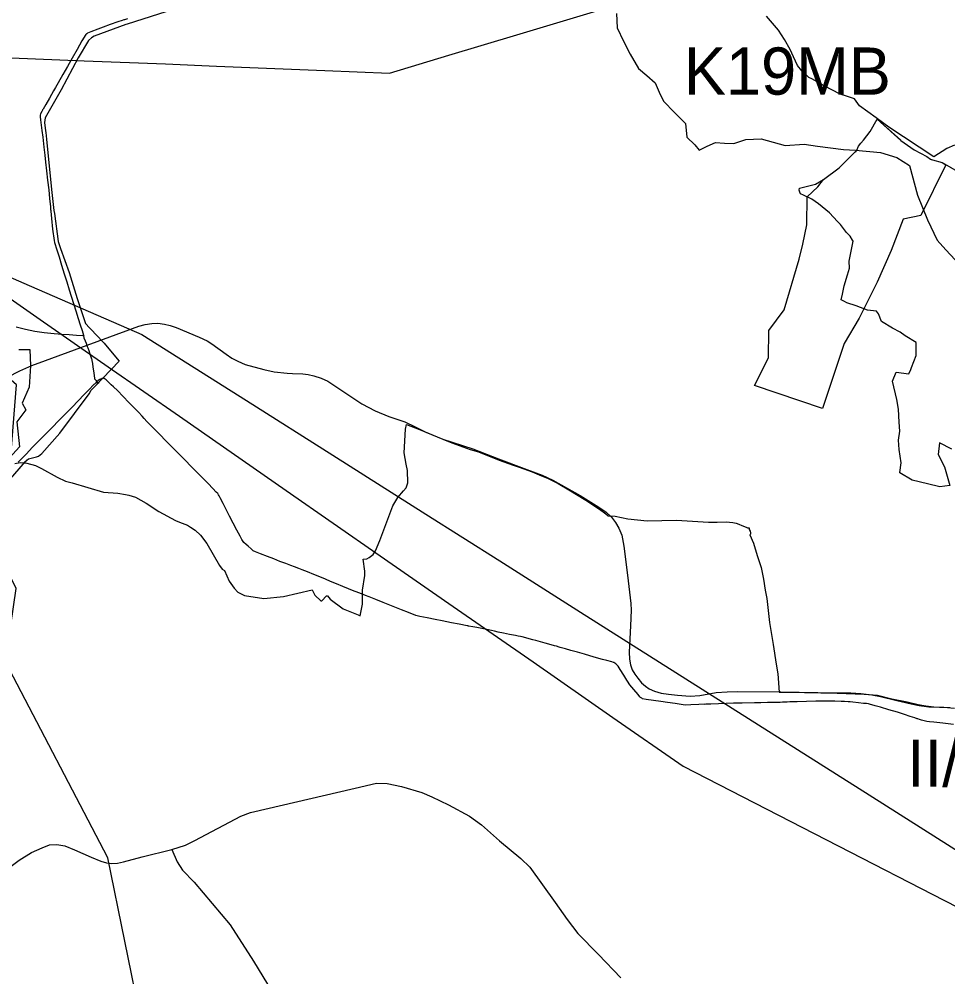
# Model space of a CAD drawing. Extents: x -789162 to -606354, y -1062736 to -945481.
# Drawn here: x -691900 to -688950, y -984886 to -981843 of the extents above; entities that cross this region are included whole.
import ezdxf

# ---------------------------------------------------------------- set-up
doc = ezdxf.new("R2010")
doc.units = 0
for name, color, linetype in [('_Hranice řešeného území', 7, 'Continuous'), ('_SIRSI VZTAHY_CYKLOTRASY MISTNI S', 7, 'Continuous'), ('_SIRSI VZTAHY_ELEKTRICKE VEDENI VN 110 kV S', 7, 'Continuous'), ('_SIRSI VZTAHY_ELEKTRICKE VEDENI VN 220 kV S', 7, 'Continuous'), ('_SIRSI VZTAHY_ELEKTRICKE VEDENI VN 400 kV N', 7, 'Continuous'), ('_SIRSI VZTAHY_OP vodnich zdroju II stupne', 7, 'Continuous'), ('_SIRSI VZTAHY_PRIRODNIHO PARKU', 7, 'Continuous'), ('_SIRSI VZTAHY_SILNICE I a II TRIDY_STAV POPIS', 7, 'Continuous'), ('_SIRSI VZTAHY_SILNICE II TRIDY_STAV', 7, 'Continuous'), ('_SIRSI VZTAHY_SILNICE III TRIDY_STAV', 7, 'Continuous'), ('_SIRSI VZTAHY_USES_NRBK_S', 7, 'Continuous'), ('_SIRSI VZTAHY_USES_popis S', 7, 'Continuous'), ('_SIRSI VZTAHY_VTL PLYNOVOD', 7, 'Continuous')]:
    doc.layers.add(name, color=color, linetype=linetype)

msp = doc.modelspace()

# ---------------------------------------------------------------- linework, layer by layer
at = {"layer": '_Hranice řešeného území'}
msp.add_lwpolyline([(-688937.5, -983209.5), (-688976.5, -983189.5), (-688980.4, -983226.2), (-688960.7, -983265.2), (-688943, -983324.2), (-688975.5, -983329.2), (-689014.8, -983319.4), (-689062.6, -983307.5), (-689102.1, -983284.1), (-689102.1, -983282.8), (-689098.1, -983252.5), (-689104.6, -983209.9), (-689106.2, -983180.5), (-689102, -983151.4), (-689104.9, -983123.1), (-689106.4, -983082.5), (-689111.9, -983051.7), (-689125.4, -982993), (-689114.2, -982964.6), (-689073.8, -982970.1), (-689067.8, -982955.8), (-689065.2, -982949.4), (-689050.4, -982911.4), (-689050.4, -982869.9), (-689085.4, -982848.5), (-689101.7, -982837.1), (-689125.1, -982824.5), (-689160.9, -982803.5), (-689170.4, -982778.9), (-689175.9, -982770.4), (-689204.5, -982767.9), (-689241.1, -982753.7), (-689270.4, -982744.2), (-689277.9, -982740.2), (-689288.9, -982734.3), (-689284.7, -982716.5), (-689279.2, -982689.7), (-689268.8, -982654.6), (-689262, -982634.3), (-689263.7, -982611.3), (-689250.2, -982548.4), (-689252.2, -982545.1), (-689259.9, -982532.3), (-689271.6, -982520.7), (-689290.8, -982494.8), (-689300, -982485.2), (-689325.7, -982458.1), (-689360.7, -982429.6), (-689382, -982414.8), (-689408.2, -982402.2), (-689418.2, -982397.4), (-689419.7, -982392.6), (-689421.6, -982386.2), (-689420.5, -982379.6), (-689370.2, -982366.5), (-689345, -982352.3), (-689295.3, -982314.7), (-689245.4, -982264.9), (-689241.5, -982262.7), (-689241.1, -982261.8), (-689239.3, -982258.4), (-689233.3, -982246.7), (-689225.8, -982237.1), (-689218.2, -982227.2), (-689196.8, -982199.5), (-689174.1, -982159.9), (-689100.7, -982225.8), (-689098.6, -982227.7), (-689057, -982258.2), (-689016.8, -982279), (-689004.6, -982287.7), (-689002.9, -982288.3), (-688999, -982289.8), (-688998.5, -982289.9), (-688968.3, -982298.3), (-688912.9, -982329.6)], dxfattribs=at)
at = {"layer": '_SIRSI VZTAHY_CYKLOTRASY MISTNI S'}
msp.add_lwpolyline([(-689852, -987258.3), (-689766.5, -986885.3), (-690057.1, -986573.9), (-690111.9, -986204.3), (-690853.9, -985215.4), (-690925.8, -985352.2), (-691110.4, -985314.6), (-691226.7, -985116.1), (-691510.5, -985037.4), (-691618, -984507.5), (-691942.9, -983884.7), (-691908.7, -983652), (-692079.7, -983309.8), (-691927.5, -983245.4), (-691908.3, -983004.9), (-692003.9, -982922.5), (-691988, -982473.4), (-692137, -982173.5), (-692561.9, -982005.8)], dxfattribs=at)
at = {"layer": '_SIRSI VZTAHY_ELEKTRICKE VEDENI VN 110 kV S'}
msp.add_lwpolyline([(-691924.8, -981965.3), (-691693.6, -981974.7), (-691435.1, -981984.9), (-691272.7, -981991.5), (-690928.4, -982005.4), (-690722.8, -982013.8), (-690534.7, -981957.3), (-690318.8, -981892.1), (-689863.8, -981754.8)], dxfattribs=at)
at = {"layer": '_SIRSI VZTAHY_ELEKTRICKE VEDENI VN 220 kV S'}
msp.add_lwpolyline([(-692311.8, -982495.5), (-691885.3, -982681.2), (-691510, -982844.4), (-691177.9, -983054.7), (-690903.6, -983228.4), (-690607.7, -983415.8), (-690373, -983564.5), (-690116.6, -983726.9), (-689814.1, -983918.7), (-689551.5, -984084.9), (-689231.4, -984287.7), (-688907.4, -984492.9)], dxfattribs=at)
at = {"layer": '_SIRSI VZTAHY_ELEKTRICKE VEDENI VN 400 kV N'}
msp.add_lwpolyline([(-692003.5, -982678), (-691832.7, -982796.8), (-691616.6, -982947.2), (-691390.9, -983104.1), (-691051.8, -983340.1), (-690752.6, -983547.9), (-690535.2, -983699.1), (-690267.4, -983885.2), (-690013.4, -984061.9), (-689790.6, -984216.8), (-689563.6, -984333.3), (-689297.7, -984469.8), (-688960.1, -984643.2), (-688541.2, -984858.4)], dxfattribs=at)
at = {"layer": '_SIRSI VZTAHY_OP vodnich zdroju II stupne'}
msp.add_lwpolyline([(-689564.3, -983006.3), (-689519.9, -982918.4), (-689518.8, -982831.8), (-689470.2, -982766.4), (-689422.4, -982605.8), (-689410, -982557.8), (-689397.4, -982496.3), (-689396.7, -982407.7), (-689363.2, -982375), (-689345, -982352.3), (-689295.3, -982314.7), (-689245.4, -982264.9), (-689239.3, -982258.4), (-689233.3, -982246.7), (-689225.8, -982237.1), (-689218.2, -982227.2), (-689196.8, -982199.5), (-689174.1, -982159.9), (-689098.6, -982227.7), (-689057, -982258.2), (-689016.8, -982279), (-689004.6, -982287.7), (-688998.5, -982289.9), (-688968.3, -982298.3), (-688956, -982305.3), (-689035.3, -982466.5), (-689092.2, -982477.7), (-689129.4, -982577.4), (-689174.1, -982678.8), (-689231.4, -982792.8), (-689279.5, -982873.5), (-689348.3, -983080.2)], close=True, dxfattribs=at)
at = {"layer": '_SIRSI VZTAHY_PRIRODNIHO PARKU'}
for points in [[(-688928.9, -982242.9), (-688952.9, -982254.1), (-688994.1, -982280.6), (-689137.4, -982186.2), (-689177.5, -982156.2), (-689230.6, -982118.2), (-689246.7, -982095.9), (-689268, -982088.8), (-689292, -982080.7), (-689343, -982054.6), (-689382, -982032.5), (-689391, -982027.6), (-689414, -982006.9), (-689427, -981989.6), (-689440, -981962), (-689451, -981939.4), (-689469, -981907.4), (-689488, -981877.8), (-689526, -981833.5)], [(-691901, -982892.7), (-691866, -982892.8), (-691864, -982943.8), (-691867.4, -983012.4), (-691889.9, -983063.4), (-691878.1, -983084.5), (-691906.6, -983122.1), (-691899.1, -983201.6), (-691930.6, -983236.2)], [(-691913.1, -983254.4), (-691897, -983251.1), (-691875, -983253.9), (-691848, -983261.4), (-691829, -983270.4), (-691779, -983298.1), (-691752, -983310.7), (-691731, -983316.4), (-691631.6, -983346.1), (-691586.1, -983349.1), (-691562.3, -983352.7), (-691550.8, -983355.4), (-691530.4, -983361.9), (-691496.6, -983381.2), (-691456.3, -983407.3), (-691403, -983435.8), (-691390, -983440.6), (-691365, -983450.5), (-691355, -983456.9), (-691341, -983466.8), (-691324, -983482.6), (-691304, -983509.3), (-691263, -983579.3), (-691255, -983590.9), (-691247, -983594.3), (-691233, -983629.1), (-691217, -983651.1), (-691205, -983663.4), (-691184, -983673.8), (-691123, -983684), (-691060, -983677.5), (-690969, -983656.4), (-690960, -983672.7), (-690941, -983691.4), (-690938, -983691.4), (-690923, -983674.9), (-690920, -983674.9), (-690912, -983685.6), (-690871, -983716.9), (-690823, -983735.6), (-690817, -983739.1), (-690809, -983701.3), (-690809, -983657.6), (-690802, -983610.4), (-690802, -983596.5), (-690807, -983558.8), (-690795, -983557.3), (-690788, -983553.7), (-690775, -983543.6), (-690768, -983532.1), (-690754, -983499.4), (-690713, -983388.9), (-690697, -983362.8), (-690679, -983341.5), (-690670, -983331.5), (-690665, -983315.9), (-690666, -983277.2), (-690670, -983256.7), (-690677, -983221.1), (-690672, -983145.1), (-690668.8, -983130.4), (-690628, -983146.8), (-690541, -983182.8), (-690525, -983189.4), (-690467, -983209.7), (-690441, -983218), (-690375, -983244.3), (-690331, -983259.7), (-690311, -983266.5), (-690270, -983280.8), (-690248, -983290.4), (-690230, -983297.9), (-690219, -983302.5), (-690188, -983318.6), (-690154, -983337.9), (-690100, -983371.7), (-690056, -983400.1), (-690036, -983414.7), (-690028.6, -983421.4), (-690007, -983422.3), (-689966, -983430.9), (-689905, -983436.4), (-689812, -983434.8), (-689710, -983440.6), (-689683, -983440.6), (-689654, -983440.2), (-689633, -983442.4), (-689622, -983444.7), (-689614, -983447.9), (-689604, -983451.3), (-689590, -983457.5), (-689586, -983459.2), (-689581, -983459.3), (-689581, -983464.4), (-689578, -983469.4), (-689577, -983475.3), (-689577, -983479.7), (-689579, -983481.4), (-689567, -983507.4), (-689555, -983546.9), (-689543, -983585.2), (-689535, -983622.7), (-689530, -983656.7), (-689525, -983683.9), (-689516, -983760.5), (-689505, -983830.3), (-689494.8, -983891.9), (-689489.8, -983923.2), (-689485.8, -983981.1), (-689456.8, -983981.4), (-689301.4, -983984.1), (-689216.1, -983988.1), (-689173, -983990.7), (-689127.9, -984002.2), (-689078.8, -984012.5), (-689043.7, -984020.8), (-689019.6, -984024.3), (-688994.6, -984027.8), (-688962.5, -984029.1), (-688928.4, -984031.9)]]:
    msp.add_lwpolyline(points, dxfattribs=at)
at = {"layer": '_SIRSI VZTAHY_SILNICE II TRIDY_STAV'}
msp.add_lwpolyline([(-691977, -983000.5), (-691897.6, -982959.8), (-691859, -982943.1), (-691815.6, -982927), (-691519.2, -982818.2), (-691499.4, -982813.2), (-691478.2, -982809.7), (-691458.9, -982809.2), (-691438.3, -982812.1), (-691420, -982816.1), (-691400.7, -982822.7), (-691328.2, -982852.9), (-691302.8, -982864.8), (-691287.9, -982874.5), (-691241.7, -982907.7), (-691224, -982919.5), (-691204.9, -982929.9), (-691182.2, -982939.9), (-691122.6, -982956.4), (-691089.6, -982963.5), (-691048.8, -982968), (-691031.9, -982968.5), (-690998.5, -982969.3), (-690981.6, -982971.4), (-690963.4, -982975.6), (-690940.1, -982983.6), (-690918.9, -982993.4), (-690810.7, -983064.7), (-690769.2, -983087), (-690725, -983105.8), (-690674.7, -983122.3), (-690641.4, -983138.1), (-690608.1, -983154.8), (-690553.4, -983177.5), (-690458.8, -983207.8), (-690377.1, -983240.2), (-690295.6, -983270.9), (-690237.9, -983291.4), (-690204.9, -983307.2), (-690118.2, -983356.8), (-690058.5, -983393.9), (-690034.9, -983409.7), (-690018.3, -983425.4), (-690005.1, -983442.6), (-689995.1, -983459.8), (-689985.3, -983482.8), (-689978.9, -983517.2), (-689967, -983609.8), (-689956.4, -983699.6), (-689955.6, -983721.2), (-689957.4, -983770.4), (-689962.5, -983854.3), (-689961.2, -983876.8), (-689957.7, -983894), (-689952.2, -983910.1), (-689944.2, -983924.7), (-689935, -983937.1), (-689922.8, -983951.8), (-689910.1, -983962), (-689898.2, -983970.7), (-689882.1, -983978.1), (-689860.4, -983984.5), (-689837.6, -983987.9), (-689808, -983991.4), (-689767.8, -983993.8), (-689737.6, -983991.7), (-689686, -983982.9), (-689650.8, -983980), (-689616.4, -983979.2), (-689479.9, -983980.8), (-689305, -983983.2), (-689258.2, -983984), (-689225.9, -983985.8), (-689191.2, -983990.3), (-689163.7, -983995.1), (-689111.8, -984007.4), (-689066.4, -984018.4), (-689040.7, -984023.4), (-689010.5, -984027.6), (-688943.1, -984030)], dxfattribs=at)
at = {"layer": '_SIRSI VZTAHY_SILNICE III TRIDY_STAV'}
for points in [[(-691414.8, -984481.5), (-691371, -984467.8), (-691341.2, -984452.5), (-691195.5, -984375.7), (-691164.7, -984363.5), (-690832.9, -984286.8), (-690764.5, -984270.9), (-690730.3, -984271.5), (-690685.2, -984281.7), (-690621.1, -984300.1), (-690588.7, -984314.1), (-690536.3, -984339.8), (-690468.8, -984375), (-690430.6, -984403.3), (-690374.1, -984453.8), (-690306.4, -984510.5), (-690277.9, -984537.7), (-690197.2, -984649.7), (-690159.1, -984704), (-690124.9, -984748.4), (-690059.8, -984814.8), (-689988.5, -984889.4)], [(-692089.7, -984657.4), (-691899.3, -984515.1), (-691860.1, -984490.6), (-691826.2, -984475.6), (-691802.8, -984466.5), (-691779.6, -984465.4), (-691754.7, -984469.6), (-691723.9, -984482.3), (-691671.4, -984505.9), (-691640.3, -984518.2), (-691621.9, -984524), (-691605, -984525.9), (-691587.6, -984525.2), (-691568.2, -984521.1), (-691509.3, -984504.7), (-691414.8, -984481.5)], [(-691414.8, -984481.5), (-691398.3, -984521), (-691381, -984546.8), (-691344.3, -984585.5), (-691229.3, -984720.4), (-691155.8, -984836.1), (-691096, -984933.5)]]:
    msp.add_lwpolyline(points, dxfattribs=at)
at = {"layer": '_SIRSI VZTAHY_USES_NRBK_S'}
msp.add_lwpolyline([(-690002.5, -981825.1), (-690000.4, -981870.5), (-689979.8, -981912.2), (-689959.2, -981953.9), (-689932.7, -981999.4), (-689906.1, -982022.1), (-689879.6, -982044.9), (-689866.3, -982074.2), (-689853.1, -982103.6), (-689818, -982138.7), (-689783, -982173.7), (-689779.2, -982217.3), (-689753.1, -982241.5), (-689739.4, -982259), (-689713.8, -982246.7), (-689688.2, -982234.3), (-689658.9, -982236.2), (-689629.5, -982238.1), (-689591.6, -982224.9), (-689567, -982223.9), (-689542.3, -982223), (-689504.4, -982233.4), (-689466.5, -982243.8), (-689405.9, -982240), (-689364.2, -982245.7), (-689322.5, -982251.4), (-689280.8, -982257.1), (-689242.9, -982259), (-689163.3, -982266.6), (-689112, -982282.6), (-689071.9, -982307.8), (-689045.8, -982402), (-689014.8, -982480.7), (-688983.8, -982545.1), (-688956.4, -982576), (-688865.9, -982671.6)], dxfattribs=at)
at = {"layer": '_SIRSI VZTAHY_VTL PLYNOVOD'}
for points in [[(-691406.8, -981811), (-691556.5, -981858.5), (-691560.4, -981859.8), (-691661.1, -981896.5), (-691670.2, -981902.4), (-691679.2, -981910.5), (-691711.8, -981965.3), (-691766.2, -982067.6), (-691816.7, -982156.2), (-691818.6, -982163.9), (-691818.7, -982171.1), (-691815.8, -982197.6), (-691815.2, -982203.1), (-691812.9, -982224.2), (-691797.3, -982383.8), (-691789.4, -982450.8), (-691787.9, -982460.6), (-691775.7, -982549.4), (-691768.1, -982570.9), (-691740.9, -982647.7), (-691715, -982730.3), (-691689.2, -982810), (-691676, -982823.4), (-691672.9, -982826.5), (-691651.8, -982848.5), (-691634.5, -982867), (-691630, -982871.9), (-691625.4, -982877.4), (-691581.8, -982929.9), (-691633.5, -982983.3), (-691633.9, -982983.7)], [(-691555.6, -981841.7), (-691565.2, -981844.2), (-691566, -981844.5), (-691567.1, -981844.9), (-691567.1, -981844.9), (-691572.3, -981846.8), (-691572.3, -981846.8), (-691586.1, -981851.1), (-691610.8, -981859.8), (-691632.4, -981868.1), (-691650.3, -981874.6), (-691671.6, -981882.5), (-691682.9, -981887.3), (-691685, -981888.7), (-691685.9, -981889.3), (-691687.9, -981891.1), (-691700.1, -981911.3), (-691715.6, -981939.5), (-691731.2, -981966.7), (-691746.1, -981992.8), (-691761.1, -982018.8), (-691776.1, -982045.4), (-691784, -982059.3), (-691784.1, -982059.3), (-691790.2, -982070), (-691803.8, -982093.9), (-691815.1, -982113.7), (-691823.5, -982128.5), (-691825.1, -982131.2), (-691825.7, -982132.2), (-691825.7, -982132.3), (-691825.7, -982132.3), (-691827.6, -982135.9), (-691831.7, -982143.1), (-691833, -982147.4), (-691832.9, -982150.6), (-691832.6, -982152.9), (-691831.5, -982162.6), (-691829.3, -982179.1), (-691827.2, -982196.8), (-691824.9, -982217.6), (-691821.1, -982249.1), (-691817.9, -982274.9), (-691815.7, -982296.7), (-691812.7, -982325), (-691809.3, -982354.5), (-691805.9, -982384.8), (-691803.3, -982412.9), (-691800.6, -982439.3), (-691799.7, -982449.3), (-691799.7, -982449.6), (-691799.6, -982449.7), (-691799.6, -982450.5), (-691799.4, -982452.9), (-691797.4, -982476.5), (-691793.9, -982509.8), (-691788.6, -982546.3), (-691787, -982552.5), (-691786.4, -982555.4), (-691781.2, -982572), (-691773.1, -982598.4), (-691764.9, -982624.9), (-691756.8, -982651.5), (-691748.7, -982677), (-691740.7, -982702.9), (-691719.9, -982769.7), (-691712.7, -982794.2), (-691706.3, -982814.3), (-691699.6, -982832.2), (-691695, -982846.7), (-691694.4, -982848.7)], [(-691694.4, -982848.7), (-691694.8, -982848.8), (-691695.4, -982848.9), (-691695.8, -982848.9), (-691696.2, -982849), (-691697.4, -982848.8), (-691717.4, -982847.9), (-691740.5, -982846.1), (-691764.3, -982844.4), (-691788.6, -982842.6), (-691820, -982839.9), (-691849.6, -982835.6), (-691879.4, -982829), (-691909.2, -982821.6)], [(-691653.9, -982992.1), (-691657.8, -982987.9), (-691658.9, -982986.7), (-691659.5, -982986), (-691659.6, -982984.2), (-691660, -982975.3), (-691662.6, -982959.7), (-691664.5, -982948.4), (-691666.1, -982937.4), (-691667.6, -982927.3), (-691668, -982925.2), (-691668.4, -982922.8), (-691673.7, -982907.6), (-691677.5, -982897), (-691680.6, -982888.6), (-691682.2, -982884.4), (-691686.2, -982873.1), (-691688.7, -982866.2), (-691688.7, -982866), (-691693.2, -982855.9), (-691693.5, -982854.9), (-691693.6, -982854.5), (-691694.4, -982848.7)], [(-691903.1, -983250.3), (-691893.6, -983241), (-691877.3, -983224.6), (-691856.8, -983203.3), (-691836.1, -983181.8), (-691815.8, -983161.4), (-691795.1, -983140.4), (-691773.7, -983118.4), (-691751.3, -983095.5), (-691731.7, -983075.3), (-691712.5, -983055.3), (-691693, -983034.9), (-691677.8, -983019.3), (-691663.6, -983004.5), (-691661.4, -983002.8), (-691659.3, -983001.1), (-691658.6, -983000.4), (-691656.6, -982998.3), (-691654, -982995.7), (-691653.2, -982994.9), (-691653, -982994.7)], [(-691653.9, -982993.9), (-691654.2, -982993.5), (-691654.5, -982993), (-691654.2, -982992.4)], [(-691654.2, -982992.4), (-691653.9, -982992.1)], [(-691653.3, -982993.4), (-691653.7, -982993), (-691653.9, -982992.8), (-691654, -982992.6), (-691654.2, -982992.4)], [(-691652.6, -982992.7), (-691653, -982992.2), (-691653.3, -982991.9), (-691653.9, -982992.1)], [(-691653.9, -982993.9), (-691653.7, -982993.7), (-691653.5, -982993.5), (-691653.3, -982993.4)], [(-691653, -982994.7), (-691653.5, -982994.3), (-691653.9, -982993.9)], [(-691653.3, -982993.4), (-691653.1, -982993.2), (-691652.8, -982992.9), (-691652.6, -982992.7)], [(-691653, -982994.7), (-691652.3, -982994.1), (-691651.7, -982993.5)], [(-691652.6, -982992.7), (-691652.1, -982993.2), (-691651.7, -982993.5)], [(-691648.9, -982999.4), (-691650.2, -982998), (-691650.5, -982997.6), (-691650.7, -982997.8), (-691651, -982998), (-691651.6, -982998.6), (-691652.2, -982999.2), (-691652.4, -982999.4), (-691652.6, -982999.6), (-691652.6, -982999.6), (-691652.4, -982999.9), (-691651, -983001.4)], [(-691651.7, -982993.5), (-691650, -982991.9), (-691649.8, -982991.6), (-691649.1, -982991), (-691648.4, -982990.3), (-691643.8, -982987), (-691637.4, -982984.3), (-691635.5, -982983.7), (-691634.8, -982983.6), (-691633.9, -982983.7)], [(-691648.9, -982999.4), (-691649.1, -982999.6), (-691650.2, -983000.6), (-691651, -983001.4)], [(-691633.9, -982983.7), (-691644, -982994.1), (-691644, -982994.1), (-691646.1, -982996.3), (-691648.9, -982999.4)], [(-688932.3, -984083.8), (-688965.9, -984080.3), (-688994.7, -984077.1), (-689007.8, -984075.4), (-689016, -984074.4), (-689025.5, -984072.5), (-689033.6, -984070), (-689039.6, -984068), (-689044.9, -984066.2), (-689045.9, -984066), (-689046.9, -984065.7), (-689054.5, -984063.1), (-689069.7, -984058.3), (-689087.5, -984052.5), (-689110, -984045.4), (-689137.4, -984037.4), (-689164, -984029.5), (-689180.9, -984024.3), (-689198.7, -984019.4), (-689202.3, -984018.2), (-689208.2, -984017.7), (-689217.2, -984017), (-689233.6, -984015.2), (-689252.1, -984013.1), (-689259.7, -984012.4), (-689265.9, -984011.9), (-689277.6, -984011.2), (-689289.1, -984011), (-689308.6, -984010.4), (-689338.5, -984010.3), (-689369.2, -984010.4), (-689398.9, -984011.4), (-689428.6, -984012), (-689452.2, -984012.6), (-689460, -984012.8), (-689474.6, -984013.3), (-689482.9, -984013.8), (-689490, -984014.2), (-689497.5, -984014.3), (-689522.4, -984014.6), (-689544.1, -984014.9), (-689564.3, -984015.1), (-689603.2, -984016.8), (-689630.2, -984016.8), (-689654.4, -984017.5), (-689678.3, -984018.5), (-689702.4, -984019.4), (-689718.1, -984019.9), (-689720.9, -984020.2), (-689722.8, -984020), (-689740.9, -984020.4), (-689766, -984021.9), (-689784.1, -984022.2), (-689815.7, -984017.6), (-689840.6, -984014.1), (-689861.1, -984011.2), (-689884.7, -984007.9), (-689907.8, -984004.5), (-689919.4, -984002.5), (-689922.3, -984000.5), (-689925.8, -983998), (-689927.9, -983995.7), (-689933.4, -983989.3), (-689947.7, -983972.4), (-689960.1, -983958), (-689962.2, -983955), (-689965.7, -983949.1), (-689969.4, -983943.1), (-689979.4, -983927), (-689990.3, -983908.9), (-689997, -983898.8), (-690004.7, -983891.8), (-690007.4, -983889.6), (-690010, -983887.6), (-690012.3, -983886.7), (-690017, -983885.2), (-690033.4, -983881.1), (-690046.4, -983877.9), (-690072.9, -983869.9), (-690104, -983860.9), (-690126.1, -983854.6), (-690147.3, -983848.6), (-690164.8, -983843.6), (-690181, -983839.3), (-690183.9, -983838.3), (-690192.4, -983835.6), (-690199.2, -983833.8), (-690209.9, -983830.8), (-690228.5, -983825.7), (-690258.2, -983817.4), (-690268.2, -983814.8), (-690302.2, -983806), (-690307.2, -983804.8), (-690314.9, -983802.9), (-690323.6, -983801.5), (-690341.7, -983797.8), (-690360.8, -983794), (-690378.4, -983790.2), (-690390.3, -983787.7), (-690398.9, -983785.6), (-690413.8, -983782.2), (-690430.5, -983779), (-690445.9, -983775.9), (-690458.5, -983773.8), (-690471.9, -983771.2), (-690473, -983771.1), (-690477, -983770.4), (-690501.7, -983765.6), (-690526.2, -983760.7), (-690555.6, -983754.9), (-690577.8, -983750.7), (-690603.6, -983745.6), (-690627.4, -983741), (-690640.1, -983737.8), (-690662.7, -983728.6), (-690685.2, -983719.7), (-690717.5, -983706.6), (-690743, -983696.4), (-690766.4, -983686.9), (-690787.6, -983678.3), (-690799.7, -983673.7), (-690807.2, -983670.6), (-690820.7, -983665.3), (-690840.4, -983658.1), (-690853.8, -983652.5), (-690871.7, -983645.4), (-690891.5, -983637.1), (-690910.4, -983629.2), (-690926.8, -983622.2), (-690939.5, -983617.1), (-690953.6, -983611.8), (-690955.6, -983610.7), (-690963.6, -983607.6), (-690970.9, -983604.7), (-690976.7, -983602.4), (-690984.1, -983599.2), (-691000.4, -983592.7), (-691011, -983588.6), (-691024.9, -983583.1), (-691036.4, -983578.6), (-691052.9, -983572.5), (-691071.5, -983565.6), (-691091, -983557.8), (-691111.2, -983550.2), (-691132.9, -983541.8), (-691148.5, -983535.5), (-691156, -983532.2), (-691158.4, -983529.8), (-691163.2, -983525.5), (-691171.9, -983517.5), (-691178.7, -983511.7), (-691185.7, -983505.3), (-691188.6, -983502.1), (-691192.1, -983495.7), (-691197.5, -983485.6), (-691207.8, -983466.3), (-691219.5, -983444.4), (-691231.2, -983422), (-691243.3, -983398.6), (-691252, -983381.8), (-691261.3, -983364.2), (-691264.6, -983357.3), (-691266.2, -983354), (-691268.9, -983350.3), (-691273.4, -983345.9), (-691284.6, -983334.1), (-691299.8, -983318.1), (-691317.7, -983299.8), (-691335.8, -983281.8), (-691353.6, -983263.7), (-691372.9, -983244.2), (-691384.4, -983232.2), (-691399.7, -983216.9), (-691417.1, -983199.2), (-691435.5, -983180.4), (-691450.7, -983165), (-691467.5, -983148), (-691482.7, -983132.4), (-691494.1, -983121), (-691502.1, -983111.9), (-691508.9, -983104.5), (-691520.8, -983091.7), (-691550.8, -983060.8), (-691569.1, -983042.2), (-691587.8, -983023.2), (-691599.8, -983011.5), (-691607.2, -983004.8), (-691618.6, -982993.5), (-691623.7, -982989), (-691629.7, -982984.6), (-691630.9, -982984.1), (-691633.9, -982983.7)], [(-692037.2, -983420.8), (-692037.2, -983420.8), (-691962, -983342.2), (-691879.4, -983248.5), (-691878.5, -983247.8), (-691875.4, -983244.6), (-691869.7, -983240.3), (-691844.8, -983233.5), (-691837.8, -983231), (-691827.6, -983223.1), (-691770.4, -983158.5), (-691676.9, -983033.7), (-691670.5, -983022), (-691651.9, -983002.3), (-691651.7, -983002), (-691651.5, -983001.8), (-691651, -983001.4)]]:
    msp.add_lwpolyline(points, dxfattribs=at)

# ---------------------------------------------------------------- texts
at = {"layer": '_SIRSI VZTAHY_SILNICE I a II TRIDY_STAV POPIS'}
msp.add_text('II/278', height=150, dxfattribs=at).set_placement((-689079.4, -984282.1))
at = {"layer": '_SIRSI VZTAHY_USES_popis S'}
msp.add_text('K19MB', height=150, dxfattribs=at).set_placement((-689788.4, -982082.6))

doc.saveas('drawing.dxf')
